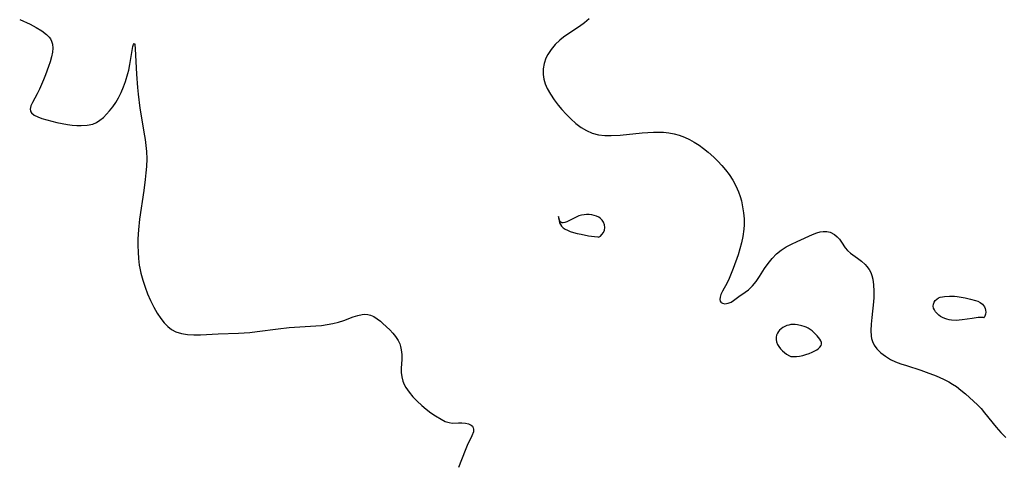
# Model space of a CAD drawing. Header units: inches. Extents: x 1073367 to 1082519, y 1569854 to 1574957.
# Tile 411 of 565: x 1079039 to 1079294, y 1573012 to 1573128. Entities that reach past the tile are written whole.
import ezdxf

# ---------------------------------------------------------------- set-up
doc = ezdxf.new("R2010")
doc.units = ezdxf.units.IN
doc.header["$MEASUREMENT"] = 0
doc.layers.add('CGG_CurvaNivelLidar_v1', color=7, linetype='Continuous', lineweight=30, true_color=0x008008)

msp = doc.modelspace()

# ---------------------------------------------------------------- linework, layer by layer
at = {"layer": 'CGG_CurvaNivelLidar_v1'}
for points in [[(1079038.7739, 1573127.7721, 72.5), (1079041.4512, 1573126.535, 72.5), (1079043.0532, 1573125.7339, 72.5), (1079044.5059, 1573124.8795, 72.5), (1079045.7414, 1573123.9307, 72.5), (1079046.4211, 1573123.1974, 72.5), (1079046.7283, 1573122.7456, 72.5), (1079046.9975, 1573122.2017, 72.5), (1079047.2338, 1573121.3837, 72.5), (1079047.3179, 1573120.3874, 72.5), (1079047.239, 1573119.3375, 72.5), (1079047.0008, 1573118.1174, 72.5), (1079046.6486, 1573116.8594, 72.5), (1079046.2239, 1573115.5739, 72.5), (1079045.4629, 1573113.4834, 72.5), (1079044.9567, 1573112.1982, 72.5), (1079043.9044, 1573109.7474, 72.5), (1079043.3377, 1573108.5701, 72.5), (1079042.0683, 1573106.3035, 72.5), (1079041.6647, 1573105.4055, 72.5), (1079041.4949, 1573104.5918, 72.5), (1079041.5526, 1573104.1264, 72.5), (1079041.653, 1573103.8826, 72.5), (1079041.8642, 1573103.5758, 72.5), (1079042.5261, 1573103.024, 72.5), (1079043.4374, 1573102.551, 72.5), (1079044.5367, 1573102.1353, 72.5), (1079045.7734, 1573101.7598, 72.5), (1079048.426, 1573101.1006, 72.5), (1079049.7834, 1573100.8248, 72.5), (1079051.1556, 1573100.6016, 72.5), (1079052.368, 1573100.4601, 72.5), (1079053.5617, 1573100.3702, 72.5), (1079054.7204, 1573100.3298, 72.5), (1079056.2754, 1573100.3816, 72.5), (1079057.7214, 1573100.6825, 72.5), (1079058.6686, 1573101.1138, 72.5), (1079059.5713, 1573101.7085, 72.5), (1079060.4423, 1573102.431, 72.5), (1079061.2755, 1573103.2387, 72.5), (1079062.0795, 1573104.1296, 72.5), (1079062.9142, 1573105.1899, 72.5), (1079063.6915, 1573106.3283, 72.5), (1079064.3992, 1573107.5358, 72.5), (1079065.0699, 1573108.8975, 72.5), (1079065.6587, 1573110.3076, 72.5), (1079066.1767, 1573111.7437, 72.5), (1079066.809, 1573113.8335, 72.5), (1079067.0185, 1573114.6682, 72.5), (1079067.3281, 1573116.1374, 72.5), (1079068.101, 1573120.8136, 72.5), (1079068.2379, 1573121.3257, 72.5), (1079068.4044, 1573121.5817, 72.5), (1079068.5621, 1573121.2671, 72.5), (1079068.6985, 1573120.2194, 72.5), (1079069.0611, 1573113.6209, 72.5), (1079069.3109, 1573110.1761, 72.5), (1079069.4735, 1573108.4115, 72.5), (1079069.9007, 1573104.8583, 72.5), (1079070.3003, 1573102.3495, 72.5), (1079070.9497, 1573098.6046, 72.5), (1079071.2461, 1573096.7417, 72.5), (1079071.4575, 1573095.157, 72.5), (1079071.6042, 1573093.5727, 72.5), (1079071.6653, 1573091.6634, 72.5), (1079071.608, 1573089.7529, 72.5), (1079071.4724, 1573088.058, 72.5), (1079071.2852, 1573086.3622, 72.5), (1079070.9137, 1573083.4891, 72.5), (1079069.8433, 1573076.0474, 72.5), (1079069.5509, 1573073.3654, 72.5), (1079069.4099, 1573070.9986, 72.5), (1079069.3872, 1573069.2864, 72.5), (1079069.4318, 1573067.5795, 72.5), (1079069.5496, 1573065.8826, 72.5), (1079069.7516, 1573064.2011, 72.5), (1079069.8791, 1573063.4273, 72.5), (1079070.152, 1573062.1259, 72.5), (1079070.6447, 1573060.3027, 72.5), (1079071.238, 1573058.5111, 72.5), (1079071.9163, 1573056.7575, 72.5), (1079072.691, 1573055.0049, 72.5), (1079073.5281, 1573053.3125, 72.5), (1079074.3788, 1573051.7743, 72.5), (1079075.3117, 1573050.3435, 72.5), (1079076.1686, 1573049.2758, 72.5), (1079077.109, 1573048.3321, 72.5), (1079078.1351, 1573047.5376, 72.5), (1079079.2538, 1573046.9252, 72.5), (1079080.7111, 1573046.4627, 72.5), (1079082.2638, 1573046.2291, 72.5), (1079083.8973, 1573046.1524, 72.5), (1079085.5895, 1573046.1802, 72.5), (1079090.1711, 1573046.4117, 72.5), (1079095.4338, 1573046.5879, 72.5), (1079096.9055, 1573046.6687, 72.5), (1079098.3774, 1573046.784, 72.5), (1079100.3253, 1573046.9921, 72.5), (1079105.7466, 1573047.703, 72.5), (1079108.5923, 1573048.0142, 72.5), (1079115.4915, 1573048.4391, 72.5), (1079116.9551, 1573048.584, 72.5), (1079118.3936, 1573048.7847, 72.5), (1079119.904, 1573049.0805, 72.5), (1079121.3645, 1573049.4536, 72.5), (1079122.7611, 1573049.8947, 72.5), (1079125.1963, 1573050.8082, 72.5), (1079126.3442, 1573051.1898, 72.5), (1079127.4612, 1573051.4329, 72.5), (1079128.097, 1573051.4819, 72.5), (1079128.9314, 1573051.4171, 72.5), (1079129.6044, 1573051.2471, 72.5), (1079130.509, 1573050.8526, 72.5), (1079131.3755, 1573050.3135, 72.5), (1079132.2109, 1573049.6683, 72.5), (1079132.8742, 1573049.0885, 72.5), (1079134.6348, 1573047.4267, 72.5), (1079135.4343, 1573046.5756, 72.5), (1079136.1615, 1573045.6714, 72.5), (1079136.7813, 1573044.705, 72.5), (1079137.2062, 1573043.8003, 72.5), (1079137.4416, 1573043.0819, 72.5), (1079137.6176, 1573042.2421, 72.5), (1079137.7284, 1573041.0168, 72.5), (1079137.7229, 1573039.773, 72.5), (1079137.608, 1573037.5014, 72.5), (1079137.6201, 1573036.3707, 72.5), (1079137.7561, 1573035.2389, 72.5), (1079138.0459, 1573034.1328, 72.5), (1079138.3837, 1573033.313, 72.5), (1079138.8101, 1573032.5171, 72.5), (1079139.6361, 1573031.2934, 72.5), (1079140.6295, 1573030.0966, 72.5), (1079141.7327, 1573028.9569, 72.5), (1079142.911, 1573027.8788, 72.5), (1079144.1057, 1573026.893, 72.5), (1079145.3144, 1573025.9827, 72.5), (1079146.509, 1573025.1612, 72.5), (1079147.9125, 1573024.3044, 72.5), (1079149.0161, 1573023.7484, 72.5), (1079150.0053, 1573023.4083, 72.5), (1079150.7828, 1573023.3123, 72.5), (1079152.4135, 1573023.3425, 72.5), (1079153.3213, 1573023.3274, 72.5), (1079154.2182, 1573023.2471, 72.5), (1079155.0404, 1573023.0678, 72.5), (1079155.7184, 1573022.7503, 72.5), (1079156.0289, 1573022.4706, 72.5), (1079156.1655, 1573022.2726, 72.5), (1079156.2597, 1573022.0631, 72.5), (1079156.3301, 1573021.7481, 72.5), (1079156.2851, 1573021.0492, 72.5), (1079155.9283, 1573020.0054, 72.5), (1079154.7104, 1573017.4948, 72.5), (1079154.1695, 1573016.2414, 72.5), (1079152.4363, 1573011.8172, 72.5)], [(1079186.2527, 1573127.9899, 73), (1079185.115, 1573126.952, 73), (1079183.8165, 1573125.9859, 73), (1079181.0078, 1573124.1408, 73), (1079179.6175, 1573123.1679, 73), (1079178.6805, 1573122.4214, 73), (1079177.4749, 1573121.2776, 73), (1079176.418, 1573120.0306, 73), (1079175.5405, 1573118.6937, 73), (1079175.0743, 1573117.7521, 73), (1079174.6162, 1573116.3844, 73), (1079174.3829, 1573114.9727, 73), (1079174.3833, 1573113.5432, 73), (1079174.5763, 1573112.3284, 73), (1079174.9276, 1573111.1268, 73), (1079175.4164, 1573109.9468, 73), (1079176.234, 1573108.4467, 73), (1079177.2082, 1573106.9964, 73), (1079178.2982, 1573105.5968, 73), (1079179.2307, 1573104.514, 73), (1079180.3637, 1573103.2728, 73), (1079181.5744, 1573102.0281, 73), (1079182.8342, 1573100.8678, 73), (1079184.1705, 1573099.8402, 73), (1079185.5881, 1573099.0032, 73), (1079187.0933, 1573098.3596, 73), (1079188.6726, 1573097.9294, 73), (1079190.3159, 1573097.7271, 73), (1079192.0079, 1573097.7038, 73), (1079194.3262, 1573097.8544, 73), (1079199.9774, 1573098.446, 73), (1079201.4531, 1573098.5523, 73), (1079202.9239, 1573098.6142, 73), (1079204.1083, 1573098.6228, 73), (1079205.5152, 1573098.5709, 73), (1079206.9024, 1573098.4344, 73), (1079208.2629, 1573098.1921, 73), (1079209.6229, 1573097.8158, 73), (1079210.9468, 1573097.3203, 73), (1079212.2334, 1573096.7189, 73), (1079213.5078, 1573096.006, 73), (1079214.7437, 1573095.2093, 73), (1079215.9426, 1573094.3421, 73), (1079217.1038, 1573093.4135, 73), (1079218.5483, 1573092.1335, 73), (1079219.629, 1573091.0752, 73), (1079220.66, 1573089.9692, 73), (1079221.6342, 1573088.8171, 73), (1079222.5405, 1573087.6174, 73), (1079223.4735, 1573086.1921, 73), (1079224.2902, 1573084.7061, 73), (1079224.973, 1573083.1613, 73), (1079225.3778, 1573081.9926, 73), (1079225.7112, 1573080.7987, 73), (1079226.045, 1573079.2679, 73), (1079226.2837, 1573077.7169, 73), (1079226.4206, 1573076.1537, 73), (1079226.4422, 1573074.5854, 73), (1079226.3786, 1573073.4822, 73), (1079226.1211, 1573071.6178, 73), (1079225.7741, 1573069.9948, 73), (1079225.342, 1573068.3897, 73), (1079224.8441, 1573066.8106, 73), (1079223.5793, 1573063.3491, 73), (1079222.5644, 1573060.7636, 73), (1079222.0293, 1573059.598, 73), (1079220.8446, 1573057.4691, 73), (1079220.3934, 1573056.5483, 73), (1079220.1824, 1573055.8659, 73), (1079220.1369, 1573055.2599, 73), (1079220.229, 1573054.8678, 73), (1079220.3689, 1573054.6338, 73), (1079220.5065, 1573054.4946, 73), (1079220.7974, 1573054.3221, 73), (1079221.4692, 1573054.2059, 73), (1079222.2507, 1573054.3195, 73), (1079223.0607, 1573054.642, 73), (1079223.7147, 1573055.0535, 73), (1079225.0608, 1573056.0542, 73), (1079226.7302, 1573057.1497, 73), (1079227.59, 1573057.8066, 73), (1079228.5801, 1573058.7873, 73), (1079229.5213, 1573059.9452, 73), (1079230.4147, 1573061.2264, 73), (1079231.7176, 1573063.2788, 73), (1079232.6433, 1573064.6303, 73), (1079233.662, 1573065.9174, 73), (1079234.7993, 1573067.0891, 73), (1079236.008, 1573068.058, 73), (1079237.3122, 1573068.8993, 73), (1079238.676, 1573069.6343, 73), (1079240.1723, 1573070.3333, 73), (1079244.1079, 1573072.1149, 73), (1079245.2855, 1573072.5631, 73), (1079246.0918, 1573072.7866, 73), (1079246.8821, 1573072.9124, 73), (1079247.8901, 1573072.8967, 73), (1079248.7493, 1573072.6895, 73), (1079249.8347, 1573072.117, 73), (1079250.5103, 1573071.5405, 73), (1079251.1048, 1573070.8715, 73), (1079251.6302, 1573070.1502, 73), (1079252.6211, 1573068.6332, 73), (1079253.1831, 1573067.9445, 73), (1079253.9623, 1573067.2584, 73), (1079255.7971, 1573065.9827, 73), (1079256.795, 1573065.2196, 73), (1079257.7367, 1573064.3623, 73), (1079258.2212, 1573063.8367, 73), (1079258.7823, 1573063.0985, 73), (1079259.2325, 1573062.291, 73), (1079259.5332, 1573061.4656, 73), (1079259.7428, 1573060.575, 73), (1079259.9503, 1573059.0617, 73), (1079260.0337, 1573057.4493, 73), (1079260.0051, 1573055.7751, 73), (1079259.9318, 1573054.6788, 73), (1079259.4984, 1573050.5987, 73), (1079259.3478, 1573048.9038, 73), (1079259.2781, 1573047.2911, 73), (1079259.3367, 1573045.8017, 73), (1079259.4141, 1573045.2271, 73), (1079259.6362, 1573044.3775, 73), (1079260.0927, 1573043.4683, 73), (1079260.812, 1573042.5202, 73), (1079261.8276, 1573041.5196, 73), (1079263.0238, 1573040.6012, 73), (1079264.3748, 1573039.7894, 73), (1079265.663, 1573039.1839, 73), (1079267.0294, 1573038.6538, 73), (1079268.4504, 1573038.173, 73), (1079272.2295, 1573036.9796, 73), (1079273.5446, 1573036.5178, 73), (1079276.1407, 1573035.5022, 73), (1079278.0305, 1573034.6756, 73), (1079279.4235, 1573033.9742, 73), (1079280.4277, 1573033.3826, 73), (1079281.3984, 1573032.7353, 73), (1079282.5873, 1573031.8453, 73), (1079283.737, 1573030.8979, 73), (1079285.8639, 1573028.9844, 73), (1079286.843, 1573028.0317, 73), (1079287.7836, 1573027.0455, 73), (1079288.7234, 1573025.9654, 73), (1079291.6861, 1573022.2488, 73), (1079292.9176, 1573020.8546, 73), (1079294.2331, 1573019.5349, 73)]]:
    msp.add_polyline3d(points, dxfattribs=at)
for points in [[(1079188.5, 1573071.4968, 73), (1079188.6301, 1573071.4667, 73), (1079188.8702, 1573071.5425, 73), (1079189.1798, 1573071.7188, 73), (1079189.6055, 1573072.0867, 73), (1079189.9944, 1573072.5937, 73), (1079190.2725, 1573073.2057, 73), (1079190.3779, 1573073.9018, 73), (1079190.2917, 1573074.6183, 73), (1079190.0283, 1573075.3025, 73), (1079189.6825, 1573075.8193, 73), (1079189.249, 1573076.2509, 73), (1079188.7542, 1573076.5817, 73), (1079188.2191, 1573076.8448, 73), (1079187.5994, 1573077.0564, 73), (1079186.9522, 1573077.1985, 73), (1079186.2892, 1573077.278, 73), (1079185.6202, 1573077.2968, 73), (1079184.9541, 1573077.2517, 73), (1079184.2992, 1573077.1346, 73), (1079183.6143, 1573076.9229, 73), (1079182.9503, 1573076.6472, 73), (1079180.5287, 1573075.4359, 73), (1079180.0108, 1573075.2298, 73), (1079179.5517, 1573075.1196, 73), (1079179.1714, 1573075.1435, 73), (1079178.9112, 1573075.3027, 73), (1079178.7167, 1573075.5586, 73), (1079178.573, 1573075.8661, 73), (1079178.3243, 1573076.7455, 73), (1079178.3474, 1573076.4022, 73), (1079178.4885, 1573075.6339, 73), (1079178.6235, 1573075.1798, 73), (1079178.8207, 1573074.7211, 73), (1079179.1324, 1573074.2513, 73), (1079179.5516, 1573073.8558, 73), (1079180.0665, 1573073.5143, 73), (1079180.6559, 1573073.2151, 73), (1079181.3822, 1573072.9329, 73), (1079182.2468, 1573072.6616, 73), (1079183.2016, 1573072.4065, 73), (1079184.1987, 1573072.1727, 73), (1079186.1337, 1573071.7912, 73), (1079187.684, 1573071.5595, 73)], [(1079288.5, 1573050.5587, 73), (1079288.4019, 1573050.6041, 73), (1079288.0987, 1573050.6282, 73), (1079287.0139, 1573050.5935, 73), (1079285.4729, 1573050.4018, 73), (1079282.8954, 1573050.0057, 73), (1079282.0909, 1573049.9208, 73), (1079281.3942, 1573049.8899, 73), (1079280.1464, 1573049.9614, 73), (1079279.5369, 1573050.0559, 73), (1079278.9429, 1573050.1938, 73), (1079278.3712, 1573050.3821, 73), (1079277.8228, 1573050.6304, 73), (1079277.3089, 1573050.9299, 73), (1079276.8355, 1573051.2734, 73), (1079276.4122, 1573051.6572, 73), (1079276.0312, 1573052.1037, 73), (1079275.7285, 1573052.5797, 73), (1079275.5181, 1573053.0733, 73), (1079275.4216, 1573053.5736, 73), (1079275.4634, 1573054.093, 73), (1079275.6345, 1573054.5889, 73), (1079275.9168, 1573055.0393, 73), (1079276.303, 1573055.4184, 73), (1079276.7369, 1573055.6803, 73), (1079277.235, 1573055.8753, 73), (1079277.7803, 1573056.0152, 73), (1079278.3599, 1573056.1082, 73), (1079279.6297, 1573056.1772, 73), (1079280.9462, 1573056.117, 73), (1079281.6353, 1573056.0414, 73), (1079283.6982, 1573055.697, 73), (1079285.0515, 1573055.4073, 73), (1079286.3606, 1573055.0741, 73), (1079286.9964, 1573054.8487, 73), (1079287.6074, 1573054.5251, 73), (1079288.1459, 1573054.0979, 73), (1079288.4477, 1573053.7507, 73), (1079288.6916, 1573053.3683, 73), (1079288.8783, 1573052.9482, 73), (1079288.9902, 1573052.5166, 73), (1079289.0229, 1573051.971, 73), (1079288.9556, 1573051.4676, 73), (1079288.7999, 1573050.9904, 73), (1079288.6267, 1573050.6705, 73)], [(1079238.5, 1573040.5679, 73), (1079238.908, 1573040.5328, 73), (1079240.0304, 1573040.5746, 73), (1079240.7541, 1573040.6627, 73), (1079241.5894, 1573040.8271, 73), (1079242.4448, 1573041.0575, 73), (1079243.2789, 1573041.3382, 73), (1079244.0495, 1573041.6507, 73), (1079244.7134, 1573041.9763, 73), (1079245.2407, 1573042.2995, 73), (1079245.6934, 1573042.6337, 73), (1079246.0685, 1573042.9844, 73), (1079246.3387, 1573043.3547, 73), (1079246.468, 1573043.7497, 73), (1079246.4334, 1573044.1537, 73), (1079246.2727, 1573044.5773, 73), (1079246.02, 1573045.0133, 73), (1079245.6999, 1573045.4553, 73), (1079245.3297, 1573045.8973, 73), (1079244.4823, 1573046.7565, 73), (1079244.0159, 1573047.1587, 73), (1079243.5226, 1573047.5301, 73), (1079243, 1573047.8577, 73), (1079242.4814, 1573048.1151, 73), (1079241.9409, 1573048.3288, 73), (1079241.3852, 1573048.5046, 73), (1079240.2501, 1573048.75, 73), (1079239.6798, 1573048.8153, 73), (1079239.1135, 1573048.834, 73), (1079238.5562, 1573048.7948, 73), (1079238.0072, 1573048.6864, 73), (1079237.4754, 1573048.5177, 73), (1079236.9644, 1573048.299, 73), (1079236.4802, 1573048.0365, 73), (1079236.0316, 1573047.733, 73), (1079235.6308, 1573047.3874, 73), (1079235.2945, 1573046.9948, 73), (1079235.0305, 1573046.5342, 73), (1079234.8455, 1573046.0313, 73), (1079234.7313, 1573045.5011, 73), (1079234.7018, 1573044.9389, 73), (1079234.8071, 1573044.318, 73), (1079235.0563, 1573043.6745, 73), (1079235.4154, 1573043.0855, 73), (1079235.8662, 1573042.5263, 73), (1079236.3722, 1573042.0122, 73), (1079236.8978, 1573041.558, 73), (1079237.4074, 1573041.1778, 73), (1079238.1932, 1573040.6971, 73)]]:
    msp.add_polyline3d(points, close=True, dxfattribs=at)

doc.saveas('drawing.dxf')
